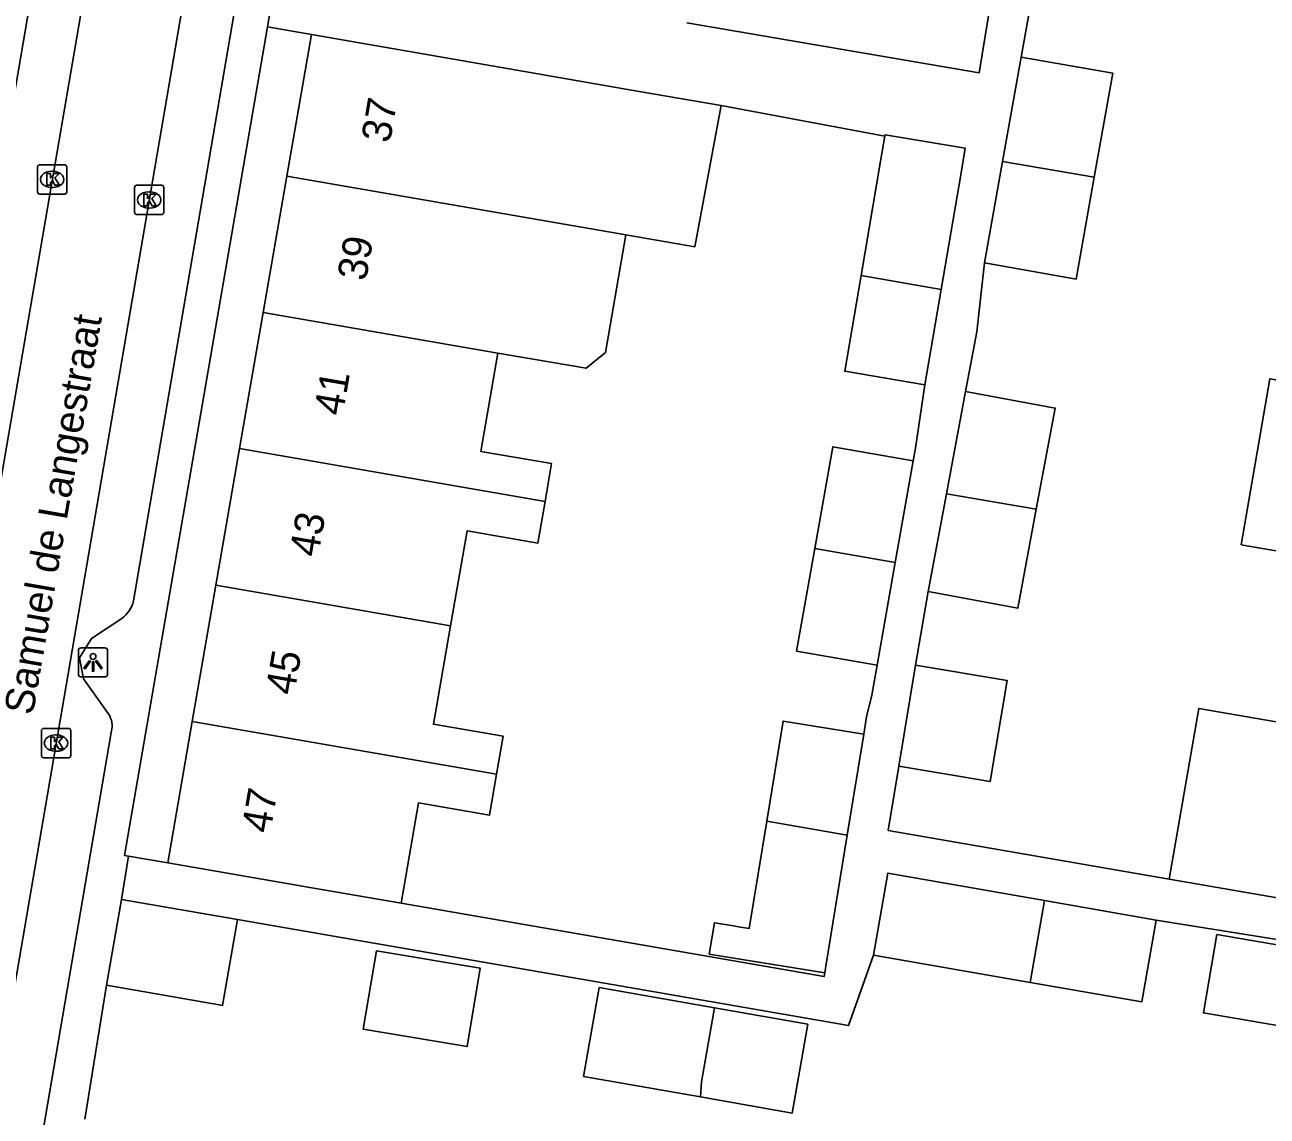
# Model space of a CAD drawing. Extents: x 159822 to 160765, y 380693 to 381634.
# Drawn here: x 160115.31 to 160157.76, y 380894.34 to 380931.65 of the extents above; entities that cross this region are included whole.
import ezdxf

# ---------------------------------------------------------------- set-up
doc = ezdxf.new("R2010")
doc.units = 0
for name, color, linetype in [('IMGEO_Kolk', 7, 'Continuous'), ('IMGEO_Lichtpunt', 7, 'Continuous'), ('IMGEO_Muur', 7, 'Continuous'), ('IMGEO_Openbare_ruimte_label', 7, 'Continuous'), ('IMGEO_Pand', 7, 'Continuous'), ('IMGEO_Pand_nummerreeks', 7, 'Continuous'), ('IMGEO_Rijbaan_lokaal_open', 7, 'Continuous'), ('IMGEO_Voetpad_open', 7, 'Continuous')]:
    doc.layers.add(name, color=color, linetype=linetype)

msp = doc.modelspace()

# ---------------------------------------------------------------- linework, layer by layer
at = {"layer": 'IMGEO_Kolk'}
for p, q in [((160115.82, 380926.863), (160116.672, 380926.863)), ((160115.745, 380925.937), (160115.745, 380926.789)), ((160116.233, 380926.643), (160116.258, 380926.643)), ((160116.746, 380926.789), (160116.746, 380925.937)), ((160116.256, 380926.083), (160116.231, 380926.083)), ((160119.058, 380925.235), (160119.058, 380926.087)), ((160119.133, 380926.161), (160119.985, 380926.161)), ((160120.059, 380926.087), (160120.059, 380925.235)), ((160116.672, 380925.863), (160115.82, 380925.863)), ((160119.546, 380925.941), (160119.571, 380925.941)), ((160119.985, 380925.161), (160119.133, 380925.161)), ((160119.569, 380925.381), (160119.544, 380925.381)), ((160115.876, 380906.666), (160115.876, 380907.518)), ((160115.951, 380907.592), (160116.803, 380907.592)), ((160116.364, 380907.372), (160116.389, 380907.372)), ((160116.877, 380907.518), (160116.877, 380906.666)), ((160116.803, 380906.592), (160115.951, 380906.592)), ((160116.387, 380906.812), (160116.362, 380906.812))]:
    msp.add_line(p, q, dxfattribs=at)
for points in [[(160115.82, 380926.863), (160116.672, 380926.863)], [(160115.745, 380925.937), (160115.745, 380926.789)], [(160116.066, 380926.563), (160116.189, 380926.563), (160116.189, 380926.412), (160116.319, 380926.563), (160116.483, 380926.563), (160116.337, 380926.412), (160116.49, 380926.163), (160116.338, 380926.163), (160116.253, 380926.327), (160116.189, 380926.26), (160116.189, 380926.163), (160116.066, 380926.163), (160116.066, 380926.563)], [(160116.746, 380926.789), (160116.746, 380925.937)], [(160119.058, 380925.235), (160119.058, 380926.087)], [(160119.133, 380926.161), (160119.985, 380926.161)], [(160120.059, 380926.087), (160120.059, 380925.235)], [(160116.672, 380925.863), (160115.82, 380925.863)], [(160119.379, 380925.861), (160119.502, 380925.861), (160119.502, 380925.71), (160119.632, 380925.861), (160119.796, 380925.861), (160119.65, 380925.71), (160119.803, 380925.461), (160119.651, 380925.461), (160119.566, 380925.625), (160119.502, 380925.558), (160119.502, 380925.461), (160119.379, 380925.461), (160119.379, 380925.861)], [(160119.985, 380925.161), (160119.133, 380925.161)], [(160115.876, 380906.666), (160115.876, 380907.518)], [(160115.951, 380907.592), (160116.803, 380907.592)], [(160116.877, 380907.518), (160116.877, 380906.666)], [(160116.197, 380907.292), (160116.32, 380907.292), (160116.32, 380907.141), (160116.45, 380907.292), (160116.614, 380907.292), (160116.468, 380907.141), (160116.621, 380906.892), (160116.469, 380906.892), (160116.384, 380907.056), (160116.32, 380906.989), (160116.32, 380906.892), (160116.197, 380906.892), (160116.197, 380907.292)], [(160116.803, 380906.592), (160115.951, 380906.592)]]:
    msp.add_lwpolyline(points, dxfattribs=at)
for centre, start, end in [((160115.822, 380926.787), 91.552, 178.448), ((160115.822, 380926.787), 91.552, 178.448), ((160116.67, 380926.787), 1.552, 88.448), ((160116.67, 380926.787), 1.552, 88.448), ((160119.135, 380926.085), 91.552, 178.448), ((160119.135, 380926.085), 91.552, 178.448), ((160119.983, 380926.085), 1.552, 88.448), ((160119.983, 380926.085), 1.552, 88.448), ((160115.822, 380925.939), 181.552, 268.448), ((160115.822, 380925.939), 181.552, 268.448), ((160116.67, 380925.939), 271.552, 358.448), ((160116.67, 380925.939), 271.552, 358.448), ((160119.135, 380925.237), 181.552, 268.448), ((160119.135, 380925.237), 181.552, 268.448), ((160119.983, 380925.237), 271.552, 358.448), ((160119.983, 380925.237), 271.552, 358.448), ((160115.953, 380907.516), 91.552, 178.448), ((160115.953, 380907.516), 91.552, 178.448), ((160116.801, 380907.516), 1.552, 88.448), ((160116.801, 380907.516), 1.552, 88.448), ((160115.953, 380906.668), 181.552, 268.448), ((160115.953, 380906.668), 181.552, 268.448), ((160116.801, 380906.668), 271.552, 358.448), ((160116.801, 380906.668), 271.552, 358.448)]:
    msp.add_arc(centre, 0.0765, start, end, dxfattribs=at)
for centre, major_axis, ratio, start_param, end_param in [((160116.232, 380926.363), (-0.387, 0.002), 0.722429, 4.712389, 7.853982), ((160116.257, 380926.363), (-0.39, 0.002), 0.717154, 1.570796, 4.712389), ((160119.545, 380925.661), (-0.387, 0.002), 0.722429, 4.712389, 7.853982), ((160119.57, 380925.661), (-0.39, 0.002), 0.717154, 1.570796, 4.712389), ((160116.363, 380907.092), (-0.387, 0.002), 0.722429, 4.712389, 7.853982), ((160116.388, 380907.092), (-0.39, 0.002), 0.717154, 1.570796, 4.712389)]:
    msp.add_ellipse(centre, major_axis=major_axis, ratio=ratio, start_param=start_param, end_param=end_param, dxfattribs=at)
at = {"layer": 'IMGEO_Lichtpunt'}
for p, q in [((160118.044, 380910.35), (160117.236, 380910.35)), ((160118.044, 380910.35), (160117.236, 380910.35)), ((160117.142, 380910.255), (160117.142, 380909.448)), ((160117.142, 380910.255), (160117.142, 380909.448)), ((160118.138, 380909.448), (160118.138, 380910.255)), ((160118.138, 380909.448), (160118.138, 380910.255)), ((160117.236, 380909.354), (160118.044, 380909.354)), ((160117.236, 380909.354), (160118.044, 380909.354))]:
    msp.add_line(p, q, dxfattribs=at)
for points in [[(160117.516, 380909.919), (160117.555, 380909.891), (160117.367, 380909.629), (160117.329, 380909.656), (160117.516, 380909.919)], [(160117.618, 380909.871), (160117.665, 380909.871), (160117.665, 380909.549), (160117.618, 380909.549), (160117.618, 380909.871)], [(160117.728, 380909.891), (160117.766, 380909.918), (160117.953, 380909.656), (160117.914, 380909.628), (160117.728, 380909.891)]]:
    msp.add_lwpolyline(points, dxfattribs=at)
msp.add_circle((160117.641, 380910.053), 0.0994, dxfattribs=at)
for centre, start, end in [((160117.236, 380910.255), 90, 180), ((160117.236, 380910.255), 90, 180), ((160118.044, 380910.255), 0, 90), ((160118.044, 380910.255), 0, 90), ((160117.236, 380909.448), 180, 270), ((160117.236, 380909.448), 180, 270), ((160118.044, 380909.448), 270, 0), ((160118.044, 380909.448), 270, 360)]:
    msp.add_arc(centre, 0.0946, start, end, dxfattribs=at)
at = {"layer": 'IMGEO_Muur'}
msp.add_lwpolyline([(160118.101, 380898.814), (160117.362, 380894.233)], dxfattribs=at)
at = {"layer": 'IMGEO_Pand'}
for points in [[(160124.266, 380926.478), (160125.104, 380931.314)], [(160125.104, 380931.314), (160130.031, 380930.46), (160133.102, 380929.927), (160136.31, 380929.37), (160139.108, 380928.887)], [(160149.358, 380930.542), (160148.724, 380926.978)], [(160151.856, 380926.434), (160152.49, 380929.999), (160149.358, 380930.542)], [(160139.108, 380928.887), (160138.208, 380924.062), (160135.848, 380924.468)], [(160144.699, 380927.844), (160144.553, 380926.986), (160143.888, 380923.072)], [(160146.625, 380922.597), (160147.292, 380926.521), (160147.446, 380927.426), (160144.707, 380927.891), (160144.699, 380927.844)], [(160148.108, 380923.512), (160148.724, 380926.978)], [(160148.724, 380926.978), (160151.856, 380926.434)], [(160123.458, 380921.818), (160124.266, 380926.478)], [(160135.848, 380924.468), (160124.266, 380926.478)], [(160151.856, 380926.434), (160151.237, 380922.955), (160148.108, 380923.512)], [(160135.848, 380924.468), (160135.15, 380920.45), (160134.491, 380919.904), (160131.473, 380920.427)], [(160146.072, 380919.338), (160143.332, 380919.803), (160143.888, 380923.072)], [(160143.888, 380923.072), (160146.625, 380922.597)], [(160146.625, 380922.597), (160146.072, 380919.338)], [(160122.65, 380917.158), (160123.458, 380921.818)], [(160123.458, 380921.818), (160131.473, 380920.427)], [(160131.473, 380920.427), (160130.89, 380917.066), (160133.314, 380916.646), (160133.089, 380915.346)], [(160159.652, 380913.391), (160156.878, 380913.872), (160157.862, 380919.547), (160160.636, 380919.066)], [(160147.462, 380919.117), (160146.807, 380915.616)], [(160147.462, 380919.117), (160150.521, 380918.545), (160149.873, 380915.084)], [(160121.842, 380912.497), (160122.65, 380917.158)], [(160133.089, 380915.346), (160122.65, 380917.158)], [(160142.305, 380913.749), (160142.922, 380917.226), (160145.673, 380916.738)], [(160145.058, 380913.271), (160145.673, 380916.738)], [(160146.181, 380912.274), (160146.807, 380915.616)], [(160146.807, 380915.616), (160149.873, 380915.084)], [(160133.089, 380915.346), (160132.843, 380913.928), (160130.421, 380914.348), (160129.859, 380911.105)], [(160149.873, 380915.084), (160149.24, 380911.702), (160146.181, 380912.274)], [(160142.305, 380913.749), (160142.283, 380913.624), (160141.683, 380910.239), (160144.434, 380909.752)], [(160145.058, 380913.271), (160142.305, 380913.749)], [(160144.434, 380909.752), (160145.058, 380913.271)], [(160121.034, 380907.836), (160121.842, 380912.497)], [(160129.859, 380911.105), (160121.842, 380912.497)], [(160129.859, 380911.105), (160129.275, 380907.738), (160131.657, 380907.325), (160131.433, 380906.032)], [(160145.75, 380909.757), (160148.879, 380909.235), (160148.304, 380905.785), (160145.175, 380906.306)], [(160145.175, 380906.306), (160145.75, 380909.757)], [(160154.418, 380902.441), (160155.43, 380908.28), (160158.668, 380907.718)], [(160120.195, 380902.998), (160121.034, 380907.836)], [(160131.433, 380906.032), (160121.034, 380907.836)], [(160143.979, 380907.395), (160141.222, 380907.845), (160140.663, 380904.422)], [(160143.416, 380903.944), (160143.979, 380907.395)], [(160131.433, 380906.032), (160131.189, 380904.626), (160128.762, 380905.046), (160128.168, 380901.616)], [(160140.663, 380904.422), (160140.065, 380900.757), (160139.698, 380900.817), (160139.531, 380900.844), (160138.876, 380900.951), (160138.701, 380899.881), (160139.12, 380899.812), (160142.647, 380899.236)], [(160143.416, 380903.944), (160140.663, 380904.422)], [(160142.647, 380899.236), (160142.685, 380899.47), (160143.416, 380903.944)], [(160128.168, 380901.616), (160125.122, 380902.144), (160120.195, 380902.998)], [(160144.31, 380899.844), (160144.798, 380902.641), (160150.152, 380901.707)], [(160165.051, 380900.598), (160160.125, 380901.452), (160157.656, 380901.88), (160154.418, 380902.441)], [(160118.101, 380898.814), (160118.61, 380901.747)], [(160118.61, 380901.747), (160122.574, 380901.059)], [(160149.668, 380898.909), (160150.152, 380901.707)], [(160150.152, 380901.707), (160153.97, 380901.04)], [(160122.574, 380901.059), (160122.066, 380898.126), (160121.946, 380898.147), (160118.101, 380898.814)], [(160153.97, 380901.04), (160153.482, 380898.244), (160149.668, 380898.909)], [(160156.041, 380900.544), (160159.564, 380899.949), (160159.112, 380897.272), (160155.589, 380897.867), (160156.041, 380900.544)], [(160126.878, 380897.31), (160127.325, 380899.987), (160130.871, 380899.396), (160130.424, 380896.719), (160126.878, 380897.31)], [(160149.668, 380898.909), (160144.31, 380899.844)], [(160138.395, 380894.996), (160134.405, 380895.697), (160134.938, 380898.736), (160138.878, 380898.044)], [(160138.878, 380898.044), (160142.065, 380897.484), (160141.532, 380894.445), (160138.395, 380894.996)], [(160138.878, 380898.044), (160138.44, 380895.512), (160138.395, 380894.996)]]:
    msp.add_lwpolyline(points, dxfattribs=at)
at = {"layer": 'IMGEO_Rijbaan_lokaal_open'}
for points in [[(160112.512, 380904.594), (160120.309, 380950.025)], [(160123.634, 380949.453), (160113.751, 380891.769), (160113.376, 380884.116)]]:
    msp.add_lwpolyline(points, dxfattribs=at)
at = {"layer": 'IMGEO_Voetpad_open'}
for points in [[(160113.953, 380923.494), (160116.607, 380938.972)], [(160150.076, 380934.578), (160149.733, 380932.648), (160149.358, 380930.542)], [(160124.038, 380934.113), (160123.6, 380931.573)], [(160122.538, 380932.459), (160119.02, 380911.953)], [(160137.932, 380931.72), (160147.918, 380930.001), (160148.319, 380932.446)], [(160123.6, 380931.573), (160118.714, 380903.25), (160118.857, 380903.225), (160118.856, 380903.222)], [(160123.6, 380931.573), (160125.104, 380931.314)], [(160144.699, 380927.844), (160139.108, 380928.887)], [(160148.108, 380923.512), (160147.844, 380921.156), (160147.462, 380919.117)], [(160145.673, 380916.738), (160145.75, 380917.174), (160146.072, 380919.338)], [(160146.181, 380912.274), (160145.75, 380909.757)], [(160118.621, 380911.351), (160117.589, 380910.663), (160117.18, 380910.012), (160117.321, 380909.286), (160118.077, 380908.213)], [(160143.979, 380907.395), (160144.076, 380907.987), (160144.253, 380908.73), (160144.434, 380909.752)], [(160118.292, 380907.642), (160118.261, 380907.458), (160115.561, 380891.657), (160115.311, 380886.625)], [(160145.175, 380906.306), (160144.809, 380904.106), (160154.418, 380902.441)], [(160118.856, 380903.222), (160118.61, 380901.747)], [(160120.195, 380902.998), (160118.856, 380903.222)], [(160128.168, 380901.616), (160142.626, 380899.11), (160142.647, 380899.236)], [(160122.574, 380901.059), (160143.459, 380897.434), (160144.31, 380899.844)], [(160153.97, 380901.04), (160162.379, 380899.699)], [(160118.101, 380898.814), (160117.362, 380894.233)]]:
    msp.add_lwpolyline(points, dxfattribs=at)
for centre, radius, start, end in [((160118.061, 380912.156), 0.98, 304.8528, 348.0751), ((160117.519, 380907.677), 0.774, 357.4132, 43.8527)]:
    msp.add_arc(centre, radius, start, end, dxfattribs=at)

# ---------------------------------------------------------------- texts
at = {"layer": 'IMGEO_Openbare_ruimte_label'}
msp.add_text('Samuel de Langestraat', height=1, rotation=80.1514, dxfattribs=at).set_placement((160115.582, 380908.021))
at = {"layer": 'IMGEO_Pand_nummerreeks'}
for s, p in [('37', (160127.785, 380927.58)), ('39', (160126.967, 380922.861)), ('41', (160126.169, 380918.253)), ('43', (160125.331, 380913.422)), ('45', (160124.513, 380908.703)), ('47', (160123.694, 380903.983))]:
    msp.add_text(s, height=1, rotation=80.1647, dxfattribs=at).set_placement(p)

doc.saveas('drawing.dxf')
